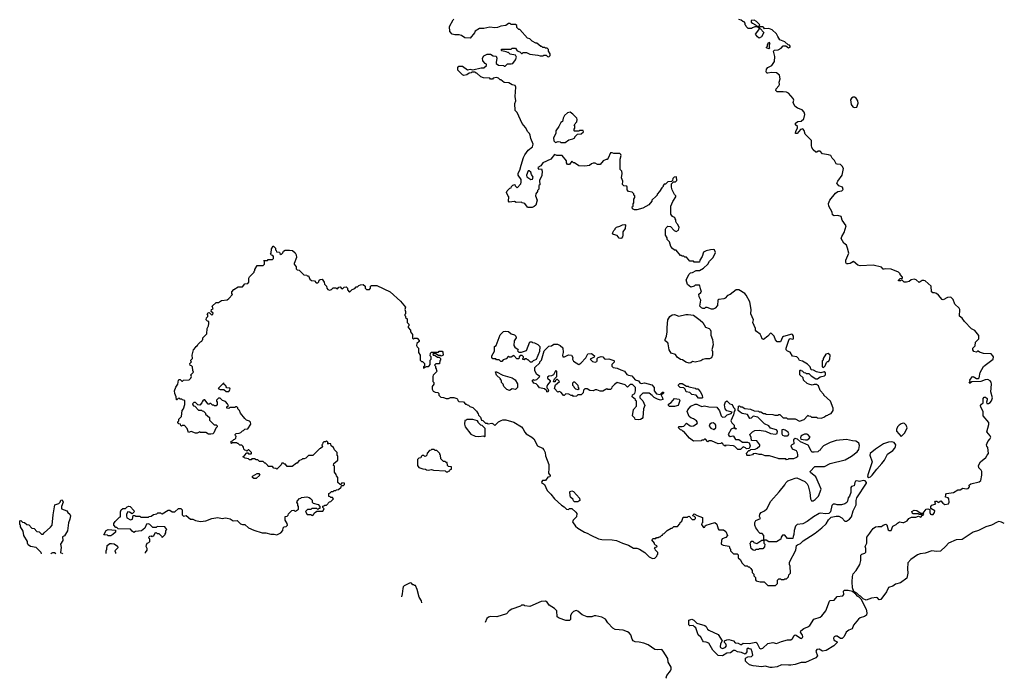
# Model space of a CAD drawing. Extents: x 1966327 to 2147849, y 395140 to 552178.
# Tile 283 of 316: x 2136340 to 2147849, y 399606 to 407304. Entities that reach past the tile are written whole.
import ezdxf

# ---------------------------------------------------------------- set-up
doc = ezdxf.new("R2010")
doc.units = 0

msp = doc.modelspace()

# ---------------------------------------------------------------- linework, layer by layer
at = {"layer": '0CON20XD'}
for points in [[(2144172, 404482), (2144135, 404530), (2144115, 404530), (2144105, 404540), (2144085, 404540), (2144075, 404550), (2144065, 404550), (2144015, 404610), (2143995, 404610), (2143971, 404631), (2143953, 404653), (2143937, 404707), (2143910, 404735), (2143910, 404755), (2143890, 404785), (2143890, 404855), (2143895, 404870), (2143915, 404890), (2143948, 404888), (2143991, 404841), (2144015, 404828), (2144040, 404845), (2144048, 404875), (2144035, 404910), (2144022, 404922), (2144010, 404945), (2144010, 404965), (2144000, 404975), (2143998, 404988), (2143988, 404998), (2143972, 405002), (2143952, 405032), (2143952, 405125), (2143975, 405180), (2144010, 405235), (2144010, 405245), (2143993, 405263), (2143968, 405315), (2143960, 405345), (2143960, 405385), (2143982, 405408), (2144005, 405410), (2144020, 405425), (2144018, 405468), (2143990, 405465), (2143973, 405447), (2143970, 405425), (2143958, 405412), (2143915, 405410), (2143888, 405382), (2143875, 405380), (2143862, 405368), (2143860, 405355), (2143845, 405340), (2143820, 405295), (2143790, 405265), (2143790, 405255), (2143778, 405242), (2143730, 405195), (2143730, 405185), (2143695, 405140), (2143625, 405102), (2143555, 405082), (2143525, 405080), (2143502, 405092), (2143500, 405115), (2143510, 405125), (2143512, 405152), (2143520, 405165), (2143520, 405205), (2143530, 405225), (2143530, 405245), (2143520, 405255), (2143518, 405268), (2143498, 405288), (2143458, 405298), (2143440, 405315), (2143442, 405345), (2143435, 405360), (2143403, 405363), (2143388, 405378), (2143392, 405415), (2143373, 405455), (2143382, 405505), (2143380, 405535), (2143360, 405555), (2143358, 405675), (2143370, 405715), (2143368, 405728), (2143355, 405740), (2143285, 405740), (2143265, 405750), (2143245, 405750), (2143220, 405685), (2143208, 405672), (2143195, 405670), (2143160, 405655), (2143125, 405612), (2143095, 405612), (2143065, 405628), (2143045, 405627), (2143025, 405620), (2142999, 405601), (2142945, 405593), (2142875, 405598), (2142825, 405630), (2142812, 405632), (2142795, 405650), (2142765, 405610), (2142745, 405610), (2142733, 405633), (2142730, 405655), (2142680, 405715), (2142617, 405717), (2142592, 405728), (2142550, 405675), (2142455, 405630), (2142433, 405597), (2142398, 405575), (2142405, 405558), (2142440, 405560), (2142447, 405535), (2142442, 405485), (2142418, 405425), (2142420, 405375), (2142410, 405365), (2142410, 405325), (2142393, 405307), (2142392, 405295), (2142375, 405270), (2142368, 405245), (2142388, 405195), (2142372, 405138), (2142355, 405120), (2142332, 405108), (2142285, 405108), (2142274, 405114), (2142246, 405156), (2142215, 405162), (2142205, 405170), (2142145, 405168), (2142125, 405178), (2142062, 405172), (2142052, 405182), (2142058, 405235), (2142045, 405250), (2142032, 405285), (2142040, 405305), (2142070, 405335), (2142085, 405340), (2142090, 405355), (2142105, 405370), (2142128, 405378), (2142132, 405362), (2142155, 405340), (2142197, 405385), (2142203, 405405), (2142202, 405435), (2142168, 405488), (2142168, 405512), (2142188, 405545), (2142200, 405605), (2142230, 405695), (2142246, 405724), (2142285, 405780), (2142335, 405818), (2142341, 405851), (2142314, 405914), (2142308, 405955), (2142298, 405975), (2142278, 405995), (2142252, 406045), (2142215, 406090), (2142155, 406220), (2142133, 406243), (2142128, 406325), (2142138, 406355), (2142132, 406405), (2142138, 406515), (2142130, 406535), (2142095, 406542), (2142057, 406567), (2142005, 406572), (2141965, 406600), (2141955, 406600), (2141935, 406620), (2141915, 406628), (2141875, 406620), (2141865, 406610), (2141845, 406610), (2141835, 406620), (2141763, 406623), (2141730, 406635), (2141685, 406680), (2141675, 406680), (2141665, 406690), (2141625, 406690), (2141617, 406683), (2141595, 406680), (2141565, 406660), (2141533, 406653), (2141515, 406660), (2141460, 406715), (2141460, 406745), (2141475, 406760), (2141515, 406760), (2141575, 406720), (2141605, 406727), (2141635, 406718), (2141735, 406740), (2141765, 406740), (2141795, 406770), (2141798, 406785), (2141782, 406792), (2141752, 406822), (2141750, 406855), (2141767, 406883), (2141805, 406903), (2141845, 406902), (2141875, 406882), (2141908, 406878), (2141918, 406855), (2141908, 406805), (2141911, 406791), (2141935, 406772), (2141995, 406770), (2142002, 406762), (2142015, 406760), (2142041, 406789), (2142085, 406788), (2142106, 406794), (2142136, 406835), (2142147, 406865), (2142135, 406890), (2142075, 406902), (2142055, 406920), (2142045, 406920), (2142025, 406930), (2141975, 406940), (2141970, 406945), (2141972, 406958), (2142085, 406960), (2142095, 406970), (2142135, 406970), (2142155, 406940), (2142188, 406928), (2142205, 406910), (2142215, 406910), (2142225, 406920), (2142265, 406920), (2142305, 406902), (2142395, 406890), (2142425, 406880), (2142455, 406880), (2142465, 406890), (2142495, 406890), (2142510, 406875), (2142525, 406870), (2142540, 406885), (2142540, 406905), (2142520, 406935), (2142520, 406955), (2142505, 406970), (2142485, 406970), (2142475, 406980), (2142455, 406980), (2142445, 406990), (2142432, 406992), (2142385, 407030), (2142375, 407030), (2142330, 407055), (2142305, 407080), (2142275, 407090), (2142188, 407188), (2142175, 407190), (2142162, 407202), (2142150, 407215), (2142150, 407235), (2142135, 407250), (2142085, 407250), (2142075, 407260), (2142055, 407260), (2142022, 407238), (2141965, 407228), (2141925, 407212), (2141895, 407210), (2141835, 407218), (2141765, 407200), (2141715, 407202), (2141665, 407170), (2141655, 407150), (2141605, 407090), (2141545, 407092), (2141505, 407118), (2141476, 407126), (2141425, 407127), (2141395, 407137), (2141367, 407165), (2141363, 407225), (2141405, 407302), (2141415, 407312)], [(2145203, 407107), (2145185, 407140), (2145135, 407187), (2145095, 407202), (2145048, 407198), (2145035, 407218), (2145025, 407222), (2144995, 407220), (2144985, 407210), (2144975, 407210), (2144965, 407220), (2144935, 407220), (2144905, 407210), (2144895, 407200), (2144855, 407200), (2144830, 407225), (2144828, 407238), (2144820, 407245), (2144820, 407265), (2144808, 407278), (2144792, 407282), (2144775, 407300), (2144745, 407308)], [(2144985, 407230), (2144990, 407245), (2144952, 407285), (2144925, 407299), (2144892, 407295), (2144892, 407275), (2144905, 407262), (2144940, 407245), (2144955, 407230), (2144985, 407230)], [(2144985, 407090), (2144965, 407103), (2144940, 407135), (2144980, 407185), (2144982, 407198), (2144995, 407200), (2145040, 407155), (2145010, 407105), (2144985, 407090)], [(2147849, 401417), (2147815, 401432), (2147785, 401437), (2147765, 401432), (2147700, 401395), (2147634, 401376), (2147546, 401334), (2147485, 401316), (2147355, 401229), (2147287, 401225), (2147195, 401187), (2147165, 401149), (2147105, 401092), (2147055, 401089), (2147004, 401096), (2146925, 401070), (2146865, 401062), (2146835, 401049), (2146755, 400995), (2146722, 400955), (2146717, 400885), (2146723, 400835), (2146711, 400775), (2146637, 400723), (2146578, 400708), (2146545, 400682), (2146495, 400668), (2146473, 400617), (2146405, 400526), (2146385, 400523), (2146366, 400546), (2146355, 400549), (2146295, 400541), (2146235, 400518), (2146200, 400535), (2146170, 400565), (2146152, 400572), (2146125, 400602), (2146092, 400622), (2146073, 400663), (2146071, 400735), (2146074, 400795), (2146084, 400826), (2146118, 400865), (2146159, 400935), (2146171, 400981), (2146174, 401045), (2146185, 401058), (2146220, 401070), (2146229, 401081), (2146231, 401125), (2146221, 401145), (2146243, 401185), (2146241, 401255), (2146279, 401301), (2146291, 401325), (2146315, 401356), (2146343, 401375), (2146375, 401381), (2146415, 401380), (2146435, 401396), (2146465, 401409), (2146475, 401400), (2146493, 401343), (2146505, 401335), (2146525, 401333), (2146547, 401385), (2146585, 401404), (2146600, 401420), (2146625, 401435), (2146665, 401426), (2146675, 401429), (2146715, 401448), (2146735, 401475), (2146765, 401488), (2146815, 401491), (2146845, 401501), (2146875, 401491), (2146891, 401509), (2146906, 401515), (2146909, 401525), (2146900, 401535), (2146937, 401583), (2146956, 401586), (2146980, 401580), (2146978, 401545), (2146985, 401525), (2146999, 401519), (2147018, 401522), (2147035, 401543), (2147036, 401565), (2146990, 401590), (2146991, 401615), (2147001, 401629), (2147048, 401645), (2147039, 401665), (2147045, 401676), (2147062, 401675), (2147075, 401662), (2147109, 401679), (2147129, 401655), (2147155, 401639), (2147195, 401644), (2147206, 401666), (2147199, 401705), (2147192, 401715), (2147162, 401725), (2147166, 401754), (2147175, 401768), (2147255, 401776), (2147305, 401810), (2147335, 401810), (2147365, 401829), (2147405, 401820), (2147425, 401824), (2147442, 401845), (2147440, 401865), (2147459, 401881), (2147555, 401904), (2147573, 401917), (2147588, 401982), (2147587, 402025), (2147580, 402040), (2147552, 402065), (2147548, 402095), (2147572, 402135), (2147632, 402185), (2147647, 402215), (2147666, 402235), (2147658, 402305), (2147645, 402320), (2147642, 402335), (2147656, 402374), (2147680, 402400), (2147690, 402425), (2147685, 402440), (2147646, 402485), (2147668, 402572), (2147667, 402597), (2147604, 402675), (2147601, 402725), (2147573, 402775), (2147572, 402795), (2147581, 402809), (2147602, 402825), (2147601, 402875), (2147615, 402893), (2147631, 402891), (2147647, 402875), (2147649, 402861), (2147640, 402835), (2147645, 402820), (2147665, 402820), (2147685, 402830), (2147701, 402849), (2147710, 402885), (2147691, 402955), (2147699, 403045), (2147696, 403066), (2147685, 403083), (2147655, 403099), (2147625, 403096), (2147575, 403076), (2147468, 403072), (2147450, 403055), (2147440, 403055), (2147450, 403075), (2147445, 403090), (2147475, 403130), (2147485, 403134), (2147525, 403112), (2147545, 403112), (2147555, 403120), (2147568, 403182), (2147605, 403252), (2147624, 403266), (2147720, 403335), (2147722, 403365), (2147717, 403377), (2147695, 403398), (2147605, 403402), (2147558, 403418), (2147545, 403430), (2147535, 403430), (2147525, 403420), (2147490, 403425), (2147490, 403435), (2147480, 403445), (2147480, 403465), (2147507, 403493), (2147514, 403535), (2147550, 403575), (2147551, 403611), (2147505, 403670), (2147465, 403692), (2147382, 403775), (2147356, 403816), (2147325, 403840), (2147328, 403915), (2147322, 403932), (2147271, 403981), (2147252, 404035), (2147225, 404060), (2147185, 404058), (2147135, 404028), (2147122, 404032), (2147080, 404085), (2147055, 404102), (2147035, 404112), (2147015, 404112), (2147000, 404125), (2146995, 404190), (2146925, 404250), (2146907, 404257), (2146890, 404255), (2146855, 404232), (2146820, 404265), (2146795, 404270), (2146760, 404265), (2146736, 404244), (2146705, 404238), (2146678, 404238), (2146655, 404260), (2146645, 404260), (2146635, 404250), (2146615, 404250), (2146610, 404255), (2146632, 404278), (2146658, 404282), (2146660, 404295), (2146630, 404325), (2146630, 404335), (2146612, 404355), (2146525, 404390), (2146466, 404394), (2146445, 404388), (2146435, 404390), (2146412, 404412), (2146316, 404434), (2146165, 404426), (2146138, 404435), (2146085, 404478), (2146048, 404455), (2146025, 404449), (2146005, 404450), (2145998, 404465), (2145998, 404495), (2146032, 404575), (2146017, 404635), (2146005, 404668), (2145974, 404694), (2145944, 404745), (2145950, 404770), (2145979, 404815), (2146000, 404895), (2145955, 404962), (2145943, 405003), (2145904, 405014), (2145861, 405011), (2145840, 405025), (2145837, 405055), (2145800, 405125), (2145794, 405155), (2145808, 405195), (2145875, 405276), (2145905, 405297), (2145950, 405305), (2145965, 405320), (2145958, 405345), (2145915, 405361), (2145893, 405395), (2145902, 405418), (2145954, 405486), (2145968, 405565), (2145953, 405593), (2145935, 405610), (2145895, 405614), (2145885, 405620), (2145865, 405657), (2145836, 405686), (2145820, 405715), (2145795, 405725), (2145726, 405736), (2145695, 405768), (2145675, 405767), (2145656, 405754), (2145645, 405756), (2145615, 405782), (2145601, 405811), (2145594, 405835), (2145595, 405892), (2145522, 405965), (2145510, 406010), (2145495, 406030), (2145465, 406020), (2145426, 405974), (2145410, 405975), (2145412, 406002), (2145430, 406035), (2145430, 406055), (2145410, 406075), (2145408, 406095), (2145435, 406113), (2145475, 406120), (2145504, 406145), (2145516, 406195), (2145508, 406225), (2145485, 406251), (2145432, 406272), (2145400, 406295), (2145382, 406335), (2145388, 406365), (2145382, 406382), (2145326, 406446), (2145305, 406458), (2145265, 406462), (2145195, 406462), (2145180, 406475), (2145182, 406498), (2145215, 406530), (2145220, 406545), (2145218, 406575), (2145230, 406615), (2145222, 406655), (2145185, 406683), (2145126, 406686), (2145085, 406678), (2145075, 406680), (2145064, 406694), (2145071, 406725), (2145084, 406746), (2145130, 406770), (2145162, 406815), (2145166, 406875), (2145152, 406935), (2145162, 406948), (2145207, 406953), (2145239, 406971), (2145265, 407000), (2145295, 406998), (2145325, 406977), (2145346, 406985), (2145347, 406995), (2145338, 407005), (2145321, 407011), (2145285, 407046), (2145225, 407068), (2145203, 407107)], [(2145095, 406962), (2145070, 406975), (2145070, 406985), (2145080, 406995), (2145080, 407015), (2145095, 407040), (2145110, 407025), (2145100, 407015), (2145100, 406985), (2145110, 406975), (2145095, 406962)], [(2146095, 406278), (2146125, 406280), (2146142, 406328), (2146138, 406355), (2146116, 406386), (2146097, 406397), (2146083, 406397), (2146064, 406386), (2146053, 406367), (2146058, 406315), (2146080, 406285), (2146095, 406278)], [(2142715, 405870), (2142758, 405902), (2142807, 405913), (2142830, 405925), (2142830, 405935), (2142862, 405968), (2142905, 405970), (2142930, 405995), (2142925, 406010), (2142885, 406010), (2142875, 406000), (2142825, 406000), (2142820, 406005), (2142820, 406025), (2142830, 406035), (2142828, 406062), (2142820, 406075), (2142851, 406109), (2142858, 406138), (2142852, 406152), (2142805, 406202), (2142775, 406223), (2142744, 406216), (2142708, 406185), (2142693, 406155), (2142684, 406116), (2142665, 406102), (2142643, 406055), (2142608, 406005), (2142607, 405973), (2142579, 405925), (2142585, 405890), (2142605, 405870), (2142635, 405880), (2142657, 405877), (2142665, 405870), (2142715, 405870)], [(2142315, 405436), (2142335, 405439), (2142341, 405465), (2142322, 405495), (2142314, 405524), (2142297, 405537), (2142285, 405538), (2142263, 405487), (2142267, 405467), (2142315, 405436)], [(2143365, 404747), (2143349, 404749), (2143325, 404780), (2143282, 404792), (2143271, 404809), (2143285, 404840), (2143300, 404855), (2143300, 404865), (2143315, 404880), (2143355, 404890), (2143385, 404908), (2143415, 404910), (2143420, 404905), (2143417, 404863), (2143390, 404825), (2143392, 404785), (2143388, 404765), (2143375, 404752), (2143365, 404747)], [(2138968, 402212), (2138995, 402240), (2139005, 402240), (2139015, 402230), (2139045, 402230), (2139050, 402235), (2139050, 402245), (2139018, 402278), (2139012, 402278), (2138995, 402260), (2138988, 402268), (2138972, 402272), (2138960, 402285), (2138958, 402308), (2138948, 402318), (2138935, 402330), (2138912, 402332), (2138895, 402350), (2138885, 402350), (2138875, 402360), (2138825, 402360), (2138815, 402350), (2138810, 402355), (2138812, 402378), (2138828, 402382), (2138842, 402398), (2138855, 402400), (2138868, 402412), (2138870, 402435), (2138862, 402442), (2138860, 402455), (2138872, 402468), (2138905, 402470), (2138925, 402480), (2138945, 402500), (2138958, 402502), (2138972, 402518), (2139008, 402522), (2139040, 402575), (2139038, 402598), (2139025, 402610), (2138992, 402622), (2138972, 402642), (2138920, 402705), (2138910, 402735), (2138890, 402755), (2138888, 402768), (2138878, 402778), (2138865, 402780), (2138855, 402770), (2138795, 402770), (2138785, 402760), (2138762, 402762), (2138762, 402778), (2138780, 402795), (2138772, 402802), (2138770, 402815), (2138745, 402840), (2138712, 402852), (2138685, 402880), (2138665, 402880), (2138642, 402858), (2138640, 402845), (2138650, 402835), (2138650, 402805), (2138635, 402790), (2138615, 402790), (2138608, 402798), (2138595, 402800), (2138575, 402820), (2138565, 402820), (2138555, 402810), (2138542, 402812), (2138505, 402860), (2138495, 402860), (2138482, 402848), (2138472, 402838), (2138470, 402825), (2138445, 402800), (2138422, 402802), (2138395, 402830), (2138375, 402830), (2138360, 402815), (2138362, 402802), (2138372, 402792), (2138388, 402788), (2138432, 402742), (2138465, 402740), (2138472, 402732), (2138488, 402728), (2138510, 402705), (2138512, 402692), (2138560, 402655), (2138560, 402625), (2138615, 402570), (2138635, 402570), (2138648, 402558), (2138650, 402545), (2138632, 402528), (2138610, 402475), (2138597, 402463), (2138575, 402458), (2138548, 402458), (2138515, 402480), (2138455, 402480), (2138445, 402488), (2138415, 402470), (2138395, 402470), (2138345, 402490), (2138315, 402480), (2138298, 402525), (2138265, 402560), (2138245, 402560), (2138232, 402552), (2138222, 402562), (2138218, 402578), (2138202, 402582), (2138190, 402595), (2138190, 402605), (2138200, 402615), (2138200, 402635), (2138230, 402665), (2138240, 402735), (2138253, 402757), (2138270, 402805), (2138270, 402855), (2138245, 402860), (2138235, 402870), (2138215, 402870), (2138205, 402880), (2138192, 402878), (2138178, 402862), (2138172, 402862), (2138170, 402895), (2138153, 402935), (2138150, 402965), (2138165, 403010), (2138188, 403045), (2138195, 403090), (2138205, 403100), (2138215, 403100), (2138235, 403080), (2138245, 403080), (2138255, 403090), (2138320, 403095), (2138340, 403115), (2138347, 403133), (2138340, 403155), (2138370, 403185), (2138362, 403205), (2138360, 403245), (2138348, 403258), (2138332, 403262), (2138330, 403285), (2138350, 403305), (2138342, 403312), (2138340, 403325), (2138360, 403345), (2138358, 403385), (2138370, 403445), (2138400, 403475), (2138400, 403485), (2138420, 403495), (2138422, 403508), (2138455, 403540), (2138470, 403545), (2138472, 403558), (2138480, 403565), (2138480, 403585), (2138527, 403633), (2138530, 403695), (2138548, 403725), (2138550, 403755), (2138550, 403775), (2138535, 403780), (2138520, 403795), (2138522, 403818), (2138540, 403835), (2138540, 403855), (2138533, 403867), (2138542, 403878), (2138555, 403880), (2138585, 403850), (2138598, 403862), (2138600, 403875), (2138580, 403895), (2138582, 403918), (2138600, 403925), (2138590, 403955), (2138635, 404000), (2138665, 404000), (2138698, 404022), (2138765, 404030), (2138786, 404044), (2138828, 404092), (2138820, 404105), (2138820, 404125), (2138845, 404150), (2138895, 404180), (2138945, 404180), (2138972, 404218), (2139005, 404220), (2139020, 404235), (2139018, 404285), (2139025, 404300), (2139080, 404355), (2139080, 404365), (2139088, 404372), (2139090, 404385), (2139115, 404430), (2139185, 404430), (2139200, 404445), (2139200, 404475), (2139192, 404488), (2139235, 404490), (2139245, 404500), (2139295, 404500), (2139308, 404512), (2139308, 404538), (2139298, 404548), (2139282, 404552), (2139270, 404565), (2139278, 404575), (2139283, 404627), (2139302, 404658), (2139308, 404658), (2139330, 404635), (2139330, 404615), (2139338, 404608), (2139342, 404592), (2139378, 404588), (2139382, 404572), (2139395, 404560), (2139415, 404580), (2139422, 404598), (2139445, 404610), (2139495, 404612), (2139530, 404605), (2139559, 404579), (2139573, 404555), (2139577, 404525), (2139550, 404455), (2139550, 404445), (2139570, 404415), (2139572, 404392), (2139585, 404380), (2139608, 404378), (2139662, 404322), (2139695, 404320), (2139702, 404312), (2139715, 404310), (2139732, 404272), (2139750, 404255), (2139785, 404250), (2139805, 404230), (2139825, 404230), (2139838, 404242), (2139842, 404258), (2139852, 404268), (2139875, 404270), (2139900, 404235), (2139902, 404212), (2139928, 404188), (2139930, 404165), (2139942, 404152), (2139963, 404143), (2139985, 404150), (2140005, 404170), (2140035, 404170), (2140042, 404162), (2140055, 404160), (2140072, 404178), (2140085, 404180), (2140102, 404162), (2140115, 404160), (2140132, 404178), (2140155, 404180), (2140170, 404165), (2140170, 404145), (2140195, 404120), (2140225, 404150), (2140258, 404162), (2140275, 404180), (2140288, 404182), (2140303, 404197), (2140323, 404207), (2140355, 404210), (2140378, 404188), (2140380, 404165), (2140395, 404150), (2140428, 404152), (2140440, 404165), (2140442, 404188), (2140453, 404197), (2140515, 404198), (2140672, 404125), (2140793, 404013), (2140850, 403945), (2140840, 403915), (2140850, 403895), (2140850, 403865), (2140842, 403858), (2140840, 403845), (2140848, 403838), (2140850, 403825), (2140868, 403808), (2140870, 403765), (2140890, 403745), (2140890, 403725), (2140882, 403718), (2140880, 403705), (2140910, 403675), (2140910, 403655), (2140930, 403625), (2140932, 403582), (2140945, 403570), (2140955, 403580), (2140985, 403580), (2141010, 403555), (2141008, 403542), (2140982, 403518), (2140980, 403495), (2140985, 403480), (2141000, 403465), (2141000, 403415), (2141020, 403385), (2141020, 403325), (2141035, 403310), (2141048, 403308), (2141070, 403285), (2141070, 403255), (2141060, 403245), (2141062, 403232), (2141095, 403250), (2141115, 403250), (2141125, 403260), (2141140, 403275), (2141140, 403325), (2141150, 403335), (2141150, 403365), (2141140, 403375), (2141142, 403408), (2141155, 403420), (2141235, 403420), (2141245, 403430), (2141278, 403428), (2141287, 403417), (2141290, 403385), (2141265, 403370), (2141258, 403378), (2141235, 403380), (2141205, 403400), (2141175, 403400), (2141170, 403395), (2141172, 403382), (2141195, 403380), (2141225, 403360), (2141245, 403360), (2141260, 403345), (2141260, 403325), (2141250, 403315), (2141248, 403282), (2141205, 403280), (2141190, 403265), (2141200, 403255), (2141200, 403235), (2141210, 403225), (2141212, 403202), (2141220, 403195), (2141175, 403150), (2141170, 403135), (2141170, 403075), (2141180, 403065), (2141180, 403045), (2141163, 403017), (2141162, 402985), (2141174, 402964), (2141195, 402950), (2141228, 402948), (2141240, 402935), (2141240, 402915), (2141263, 402893), (2141295, 402890), (2141325, 402878), (2141352, 402878), (2141375, 402890), (2141415, 402890), (2141448, 402878), (2141458, 402868), (2141462, 402852), (2141475, 402840), (2141528, 402838), (2141552, 402812), (2141565, 402810), (2141572, 402802), (2141588, 402798), (2141602, 402782), (2141635, 402770), (2141678, 402728), (2141698, 402698), (2141702, 402682), (2141728, 402658), (2141740, 402625), (2141755, 402620), (2141785, 402590), (2141805, 402590), (2141815, 402580), (2141857, 402587), (2141875, 402580), (2141895, 402560), (2141937, 402603), (2141969, 402621), (2141987, 402627), (2142023, 402627), (2142115, 402600), (2142205, 402547), (2142223, 402525), (2142245, 402482), (2142262, 402465), (2142326, 402426), (2142348, 402405), (2142394, 402324), (2142450, 402295), (2142467, 402277), (2142482, 402245), (2142488, 402205), (2142527, 402105), (2142525, 402060), (2142520, 402005), (2142540, 401975), (2142538, 401962), (2142512, 401958), (2142485, 401920), (2142452, 401918), (2142442, 401908), (2142440, 401895), (2142475, 401870), (2142505, 401800), (2142549, 401759), (2142592, 401705), (2142675, 401628), (2142705, 401610), (2142733, 401583), (2142755, 401580), (2142765, 401590), (2142795, 401590), (2142839, 401549), (2142852, 401532), (2142848, 401495), (2142808, 401455), (2142803, 401435), (2142835, 401383), (2142865, 401359), (2142942, 401315), (2142975, 401304), (2143015, 401278), (2143105, 401237), (2143145, 401229), (2143265, 401226), (2143316, 401216), (2143385, 401184), (2143455, 401163), (2143515, 401126), (2143555, 401126), (2143586, 401116), (2143647, 401077), (2143698, 401025), (2143735, 401008), (2143765, 401010), (2143788, 401032), (2143792, 401048), (2143800, 401055), (2143800, 401075), (2143772, 401102), (2143768, 401118), (2143760, 401125), (2143772, 401138), (2143788, 401142), (2143790, 401155), (2143772, 401162), (2143760, 401175), (2143760, 401185), (2143730, 401225), (2143745, 401240), (2143775, 401240), (2143785, 401250), (2143805, 401250), (2143815, 401260)], [(2143815, 401260), (2143825, 401260), (2143845, 401280), (2143855, 401280), (2143860, 401295), (2143875, 401300), (2143910, 401335), (2143955, 401360), (2143965, 401360), (2143985, 401380), (2144028, 401382), (2144058, 401412), (2144062, 401428), (2144078, 401442), (2144095, 401490), (2144145, 401490), (2144152, 401498), (2144165, 401500), (2144202, 401462), (2144228, 401462), (2144238, 401472), (2144240, 401485), (2144228, 401498), (2144210, 401505), (2144212, 401518), (2144225, 401530), (2144258, 401508), (2144320, 401485), (2144320, 401425), (2144312, 401418), (2144310, 401405), (2144335, 401370), (2144348, 401372), (2144352, 401388), (2144363, 401397), (2144465, 401428), (2144487, 401407), (2144503, 401353), (2144512, 401342), (2144565, 401340), (2144595, 401320), (2144612, 401275), (2144595, 401250), (2144550, 401235), (2144542, 401215), (2144540, 401175), (2144563, 401163), (2144635, 401150), (2144640, 401125), (2144650, 401115), (2144650, 401095), (2144672, 401072), (2144685, 401060), (2144725, 401060), (2144738, 401048), (2144740, 401015), (2144760, 400995), (2144785, 400950), (2144815, 400920), (2144845, 400920), (2144855, 400910), (2144865, 400910), (2144885, 400890), (2144900, 400865), (2144903, 400843), (2144920, 400825), (2144920, 400805), (2144940, 400785), (2144942, 400758), (2144950, 400745), (2144995, 400732), (2145042, 400732), (2145085, 400690), (2145175, 400690), (2145200, 400715), (2145200, 400755), (2145212, 400768), (2145235, 400770), (2145245, 400760), (2145275, 400760), (2145285, 400770), (2145305, 400770), (2145328, 400792), (2145330, 400815), (2145350, 400835), (2145348, 400915), (2145338, 400938), (2145338, 400962), (2145412, 401105), (2145422, 401158), (2145432, 401168), (2145465, 401180), (2145497, 401213), (2145585, 401268), (2145639, 401301), (2145717, 401365), (2145765, 401412), (2145795, 401460), (2145825, 401490), (2145885, 401503), (2145915, 401501), (2145952, 401482), (2145985, 401443), (2146005, 401443), (2146040, 401465), (2146064, 401495), (2146084, 401565), (2146119, 401635), (2146118, 401685), (2146126, 401715), (2146237, 401885), (2146238, 401895), (2146223, 401913), (2146205, 401919), (2146155, 401908), (2146125, 401913), (2146111, 401909), (2146101, 401895), (2146096, 401855), (2146064, 401846), (2146057, 401835), (2146054, 401776), (2146039, 401735), (2146023, 401715), (2146017, 401675), (2146008, 401662), (2145984, 401646), (2145946, 401634), (2145895, 401632), (2145872, 401642), (2145848, 401642), (2145833, 401627), (2145817, 401553), (2145798, 401532), (2145755, 401528), (2145705, 401536), (2145685, 401531), (2145618, 401492), (2145545, 401437), (2145495, 401412), (2145428, 401402), (2145410, 401385), (2145392, 401335), (2145390, 401285), (2145380, 401265), (2145378, 401242), (2145315, 401240), (2145285, 401280), (2145255, 401280), (2145240, 401255), (2145238, 401232), (2145185, 401200), (2145095, 401200), (2145065, 401220), (2145040, 401220), (2145040, 401185), (2145050, 401175), (2145048, 401142), (2145025, 401120), (2144985, 401120), (2144975, 401110), (2144945, 401110), (2144935, 401100), (2144912, 401102), (2144890, 401125), (2144880, 401185), (2144888, 401192), (2144892, 401208), (2144915, 401210), (2144922, 401192), (2144955, 401180), (2145015, 401220), (2145040, 401220), (2145040, 401275), (2145018, 401298), (2144995, 401300), (2144972, 401322), (2144970, 401335), (2144943, 401363), (2144932, 401395), (2144933, 401427), (2144945, 401450), (2144998, 401472), (2144988, 401498), (2144990, 401525), (2145007, 401543), (2145045, 401562), (2145073, 401587), (2145122, 401678), (2145216, 401784), (2145283, 401867), (2145295, 401890), (2145320, 401915), (2145403, 401947), (2145425, 401948), (2145518, 401905), (2145545, 401878), (2145558, 401855), (2145576, 401776), (2145582, 401705), (2145595, 401680), (2145615, 401680), (2145640, 401695), (2145678, 401735), (2145707, 401815), (2145690, 401865), (2145645, 401960), (2145582, 402012), (2145580, 402025), (2145635, 402080), (2145747, 402083), (2145815, 402118), (2145989, 402161), (2146065, 402204), (2146128, 402252), (2146150, 402280), (2146156, 402326), (2146148, 402355), (2146135, 402368), (2146115, 402378), (2146075, 402380), (2146005, 402397), (2145885, 402386), (2145815, 402361), (2145735, 402322), (2145705, 402290), (2145698, 402272), (2145685, 402270), (2145668, 402252), (2145625, 402248), (2145605, 402250), (2145591, 402261), (2145572, 402305), (2145555, 402330), (2145465, 402369), (2145431, 402401), (2145405, 402408), (2145384, 402395), (2145388, 402345), (2145364, 402336), (2145354, 402325), (2145369, 402289), (2145415, 402268), (2145427, 402247), (2145432, 402215), (2145430, 402195), (2145420, 402185), (2145385, 402172), (2145325, 402170), (2145318, 402162), (2145305, 402160), (2145295, 402170), (2145215, 402170), (2145207, 402177), (2145155, 402190), (2145105, 402208), (2145055, 402208), (2145015, 402222), (2144985, 402222), (2144945, 402232), (2144915, 402230), (2144905, 402220), (2144875, 402210), (2144845, 402210), (2144840, 402215), (2144838, 402228), (2144830, 402235), (2144862, 402268), (2144875, 402270), (2144885, 402280), (2144937, 402283), (2144960, 402295), (2144990, 402325), (2144990, 402335), (2144955, 402380), (2144894, 402384), (2144890, 402420), (2144874, 402455), (2144905, 402486), (2144935, 402502), (2144985, 402506), (2145056, 402496), (2145116, 402466), (2145175, 402460), (2145195, 402469), (2145200, 402495), (2145185, 402511), (2145115, 402529), (2145096, 402556), (2145045, 402582), (2144967, 402657), (2144915, 402670), (2144892, 402645), (2144875, 402641), (2144848, 402688), (2144785, 402703), (2144760, 402715), (2144740, 402735), (2144742, 402788), (2144755, 402790), (2144765, 402780), (2144785, 402780), (2144815, 402760), (2144882, 402752), (2144925, 402732), (2144975, 402730), (2144985, 402720), (2145005, 402720), (2145035, 402700), (2145055, 402700), (2145065, 402692), (2145145, 402688), (2145165, 402680), (2145205, 402680), (2145215, 402690), (2145225, 402690), (2145265, 402650), (2145305, 402650), (2145315, 402640), (2145405, 402640), (2145455, 402610), (2145508, 402632), (2145548, 402672), (2145555, 402680), (2145562, 402672), (2145585, 402670), (2145595, 402660), (2145655, 402660), (2145665, 402650), (2145712, 402648), (2145747, 402663), (2145765, 402678), (2145785, 402680), (2145795, 402690), (2145825, 402700), (2145850, 402735), (2145850, 402765), (2145818, 402845), (2145740, 402915), (2145740, 402925), (2145695, 402970), (2145676, 403026), (2145655, 403040), (2145625, 403040), (2145605, 403032), (2145563, 403043), (2145545, 403050), (2145502, 403092), (2145498, 403118), (2145460, 403155), (2145460, 403205), (2145465, 403210), (2145472, 403202), (2145485, 403200), (2145505, 403180), (2145527, 403177), (2145535, 403170), (2145565, 403170), (2145591, 403141), (2145645, 403108), (2145665, 403108), (2145695, 403130), (2145747, 403143), (2145760, 403155), (2145760, 403175), (2145745, 403190), (2145705, 403178), (2145655, 403188), (2145617, 403207), (2145592, 403212), (2145580, 403245), (2145549, 403279), (2145491, 403311), (2145455, 403322), (2145444, 403344), (2145424, 403364), (2145373, 403373), (2145345, 403420), (2145315, 403430), (2145300, 403445), (2145298, 403465), (2145335, 403571), (2145345, 403577), (2145375, 403571), (2145386, 403574), (2145387, 403605), (2145375, 403625), (2145365, 403627), (2145267, 403603), (2145257, 403593), (2145235, 403540), (2145195, 403540), (2145173, 403563), (2145160, 403605), (2145127, 403637), (2145115, 403640), (2145086, 403604), (2145035, 403568), (2145018, 403575), (2145008, 403605), (2144995, 403630), (2144951, 403661), (2144940, 403675), (2144940, 403695), (2144908, 403765), (2144917, 403795), (2144886, 403865), (2144890, 403915), (2144873, 404005), (2144832, 404085), (2144815, 404102), (2144745, 404147), (2144715, 404147), (2144645, 404092), (2144615, 404080), (2144585, 404048), (2144569, 404041), (2144512, 404035), (2144502, 404025), (2144497, 403963), (2144468, 403932), (2144445, 403922), (2144425, 403922), (2144375, 403942), (2144355, 403940), (2144345, 403930), (2144325, 403930), (2144310, 403935), (2144290, 403955), (2144300, 404025), (2144283, 404063), (2144280, 404095), (2144300, 404115), (2144308, 404135), (2144300, 404145), (2144290, 404195), (2144285, 404200), (2144235, 404200), (2144225, 404190), (2144185, 404178), (2144145, 404210), (2144132, 404265), (2144165, 404330), (2144183, 404347), (2144205, 404350), (2144248, 404372), (2144286, 404374), (2144335, 404400), (2144383, 404447), (2144405, 404480), (2144448, 404525), (2144473, 404585), (2144463, 404613), (2144445, 404620), (2144414, 404616), (2144365, 404602), (2144334, 404586), (2144318, 404535), (2144290, 404495), (2144285, 404470), (2144225, 404470), (2144215, 404480), (2144172, 404482)], [(2144165, 403290), (2144125, 403302), (2144087, 403327), (2144063, 403333), (2144025, 403360), (2144005, 403392), (2143955, 403408), (2143930, 403445), (2143922, 403515), (2143916, 403526), (2143885, 403550), (2143884, 403565), (2143901, 403605), (2143910, 403655), (2143908, 403705), (2143918, 403795), (2143938, 403835), (2143965, 403853), (2143995, 403857), (2144045, 403840), (2144125, 403859), (2144155, 403860), (2144215, 403850), (2144295, 403792), (2144324, 403764), (2144355, 403712), (2144400, 403695), (2144412, 403682), (2144418, 403665), (2144417, 403617), (2144440, 403565), (2144448, 403505), (2144430, 403445), (2144438, 403425), (2144440, 403385), (2144425, 403350), (2144405, 403340), (2144355, 403340), (2144325, 403332), (2144300, 403315), (2144235, 403300), (2144205, 403308), (2144185, 403293), (2144165, 403290)], [(2142325, 403300), (2142312, 403302), (2142285, 403330), (2142275, 403330), (2142265, 403340), (2142245, 403340), (2142235, 403330), (2142222, 403332), (2142220, 403345), (2142228, 403352), (2142230, 403365), (2142215, 403380), (2142192, 403378), (2142180, 403365), (2142175, 403340), (2142152, 403342), (2142115, 403380), (2142085, 403360), (2142065, 403360), (2142055, 403370), (2142025, 403340), (2141993, 403327), (2141975, 403310), (2141965, 403310), (2141945, 403330), (2141915, 403330), (2141905, 403340), (2141872, 403342), (2141860, 403355), (2141860, 403375), (2141892, 403428), (2141890, 403485), (2141910, 403495), (2141955, 403620), (2141995, 403660), (2142015, 403662), (2142055, 403660), (2142083, 403633), (2142125, 403620), (2142140, 403605), (2142142, 403585), (2142121, 403549), (2142117, 403497), (2142127, 403477), (2142168, 403448), (2142160, 403435), (2142175, 403420), (2142205, 403420), (2142263, 403437), (2142305, 403540), (2142325, 403540), (2142335, 403530), (2142357, 403527), (2142398, 403508), (2142420, 403485), (2142418, 403425), (2142378, 403332), (2142343, 403317), (2142325, 403300)], [(2143575, 402628), (2143533, 402633), (2143530, 402645), (2143502, 402675), (2143513, 402747), (2143550, 402785), (2143550, 402845), (2143540, 402855), (2143540, 402865), (2143500, 402895), (2143502, 402918), (2143530, 402935), (2143540, 402965), (2143537, 403007), (2143505, 403040), (2143475, 403040), (2143445, 403010), (2143417, 403037), (2143325, 403062), (2143291, 403039), (2143262, 403008), (2143258, 402992), (2143245, 402980), (2143215, 402980), (2143205, 402988), (2143157, 402963), (2143125, 402962), (2143085, 402978), (2143065, 402978), (2143045, 402968), (2143005, 402970), (2142975, 402990), (2142945, 402990), (2142930, 402975), (2142928, 402942), (2142905, 402920), (2142865, 402920), (2142847, 402903), (2142815, 402900), (2142805, 402910), (2142785, 402910), (2142757, 402927), (2142725, 402930), (2142705, 402910), (2142695, 402910), (2142690, 402925), (2142665, 402950), (2142645, 402958), (2142632, 402952), (2142590, 402995), (2142602, 403038), (2142650, 403075), (2142625, 403100), (2142615, 403100), (2142602, 403088), (2142598, 403072), (2142585, 403070), (2142580, 403075), (2142590, 403105), (2142620, 403135), (2142620, 403195), (2142605, 403200), (2142580, 403155), (2142557, 403143), (2142525, 403138), (2142510, 403125), (2142510, 403115), (2142540, 403085), (2142540, 403075), (2142508, 403035), (2142500, 403015), (2142502, 403002), (2142515, 402990), (2142520, 402975), (2142515, 402950), (2142500, 402955), (2142500, 402965), (2142475, 402990), (2142415, 403000), (2142395, 403030), (2142377, 403047), (2142350, 403055), (2142330, 403085), (2142345, 403100), (2142355, 403090), (2142385, 403100), (2142420, 403135), (2142382, 403162), (2142362, 403205), (2142363, 403237), (2142420, 403295), (2142420, 403305), (2142440, 403325), (2142470, 403435), (2142525, 403490), (2142557, 403493), (2142585, 403510), (2142625, 403510), (2142657, 403497), (2142688, 403468), (2142693, 403415), (2142683, 403385), (2142690, 403365), (2142710, 403365), (2142755, 403388), (2142792, 403382), (2142806, 403356), (2142803, 403335), (2142812, 403312), (2142875, 403273), (2142901, 403289), (2142958, 403352), (2142980, 403400), (2143025, 403402), (2143060, 403375), (2143055, 403360), (2143010, 403335), (2143035, 403308), (2143065, 403302), (2143085, 403310), (2143090, 403315), (2143090, 403345), (2143103, 403357), (2143135, 403367), (2143155, 403362), (2143175, 403342), (2143188, 403338), (2143225, 403340), (2143285, 403320), (2143290, 403315), (2143288, 403302), (2143262, 403275), (2143262, 403255), (2143277, 403237), (2143325, 403232), (2143365, 403210), (2143410, 403195), (2143437, 403157), (2143455, 403148), (2143495, 403140), (2143536, 403096), (2143575, 403083), (2143590, 403060), (2143605, 403050), (2143645, 403058), (2143728, 403035), (2143756, 403006), (2143758, 402965), (2143785, 402930), (2143828, 402922), (2143855, 402950), (2143865, 402950), (2143865, 402940), (2143840, 402915), (2143853, 402883), (2143856, 402864), (2143832, 402858), (2143795, 402868), (2143755, 402888), (2143733, 402913), (2143697, 402937), (2143625, 402940), (2143590, 402905), (2143590, 402885), (2143625, 402850), (2143648, 402795), (2143632, 402755), (2143622, 402655), (2143616, 402644), (2143595, 402633), (2143575, 402628)], [(2145735, 403240), (2145755, 403260), (2145772, 403298), (2145782, 403308), (2145795, 403310), (2145810, 403335), (2145812, 403382), (2145792, 403402), (2145762, 403395), (2145730, 403345), (2145730, 403325), (2145720, 403315), (2145720, 403245), (2145735, 403240)], [(2142065, 402972), (2142035, 402980), (2142000, 403015), (2141990, 403045), (2141970, 403065), (2141970, 403085), (2141960, 403095), (2141960, 403105), (2141915, 403150), (2141902, 403188), (2141915, 403190), (2141988, 403148), (2142095, 403118), (2142132, 403095), (2142157, 403047), (2142160, 403005), (2142137, 402983), (2142095, 402988), (2142065, 402972)], [(2138785, 402960), (2138800, 402985), (2138798, 402998), (2138762, 403002), (2138752, 403012), (2138750, 403025), (2138732, 403042), (2138725, 403060), (2138660, 402995), (2138685, 402980), (2138725, 402980), (2138755, 402960), (2138785, 402960)], [(2142865, 402980), (2142880, 402995), (2142870, 403005), (2142868, 403028), (2142828, 403068), (2142813, 403067), (2142800, 403055), (2142802, 403032), (2142818, 403018), (2142820, 403005), (2142835, 402990), (2142865, 402980)], [(2144275, 402880), (2144247, 402917), (2144195, 402922), (2144175, 402948), (2144130, 402955), (2144117, 402987), (2144105, 403000), (2144060, 403005), (2144040, 403025), (2144042, 403038), (2144058, 403052), (2144082, 403052), (2144135, 403020), (2144155, 403020), (2144163, 403013), (2144237, 402997), (2144245, 402990), (2144265, 402990), (2144295, 402960), (2144318, 402915), (2144320, 402885), (2144315, 402882), (2144275, 402880)], [(2143935, 402783), (2143923, 402795), (2143925, 402810), (2143955, 402828), (2143993, 402877), (2144048, 402868), (2144058, 402855), (2144038, 402795), (2143995, 402784), (2143935, 402783)], [(2144765, 402280), (2144735, 402280), (2144700, 402315), (2144682, 402322), (2144595, 402330), (2144585, 402320), (2144578, 402328), (2144565, 402330), (2144558, 402348), (2144545, 402360), (2144535, 402350), (2144505, 402348), (2144425, 402382), (2144395, 402380), (2144385, 402370), (2144355, 402400), (2144345, 402400), (2144335, 402390), (2144315, 402390), (2144305, 402380), (2144218, 402378), (2144171, 402411), (2144105, 402490), (2144095, 402490), (2144080, 402505), (2144065, 402510), (2144040, 402535), (2144045, 402550), (2144085, 402548), (2144105, 402552), (2144135, 402588), (2144178, 402558), (2144195, 402553), (2144215, 402556), (2144258, 402585), (2144262, 402595), (2144252, 402615), (2144215, 402640), (2144185, 402650), (2144166, 402666), (2144142, 402725), (2144148, 402745), (2144185, 402788), (2144235, 402812), (2144255, 402812), (2144285, 402793), (2144315, 402783), (2144345, 402791), (2144395, 402780), (2144490, 402775), (2144522, 402732), (2144538, 402675), (2144555, 402660), (2144588, 402662), (2144610, 402685), (2144655, 402700), (2144670, 402715), (2144605, 402732), (2144586, 402756), (2144578, 402802), (2144592, 402838), (2144605, 402848), (2144640, 402815), (2144670, 402805), (2144685, 402770), (2144700, 402755), (2144700, 402735), (2144690, 402725), (2144683, 402685), (2144653, 402617), (2144663, 402593), (2144684, 402574), (2144692, 402565), (2144692, 402542), (2144700, 402530), (2144718, 402522), (2144705, 402520), (2144700, 402530), (2144685, 402530), (2144655, 402517), (2144623, 402457), (2144628, 402445), (2144645, 402433), (2144675, 402441), (2144685, 402436), (2144706, 402396), (2144745, 402398), (2144788, 402368), (2144848, 402368), (2144865, 402358), (2144872, 402345), (2144877, 402325), (2144868, 402292), (2144835, 402290), (2144825, 402300), (2144795, 402310), (2144765, 402280)], [(2141775, 402430), (2141780, 402435), (2141780, 402525), (2141745, 402560), (2141730, 402565), (2141700, 402595), (2141700, 402605), (2141690, 402615), (2141635, 402632), (2141565, 402630), (2141558, 402622), (2141542, 402618), (2141540, 402575), (2141548, 402545), (2141615, 402458), (2141665, 402438), (2141705, 402432), (2141765, 402440), (2141775, 402430)], [(2144455, 402514), (2144476, 402534), (2144477, 402565), (2144468, 402578), (2144445, 402591), (2144425, 402590), (2144406, 402575), (2144401, 402555), (2144420, 402530), (2144455, 402514)], [(2145315, 402440), (2145324, 402446), (2145332, 402465), (2145324, 402484), (2145287, 402507), (2145265, 402513), (2145250, 402510), (2145249, 402465), (2145258, 402448), (2145275, 402441), (2145315, 402440)], [(2146645, 402432), (2146687, 402475), (2146712, 402535), (2146702, 402565), (2146684, 402584), (2146668, 402588), (2146645, 402581), (2146622, 402565), (2146602, 402545), (2146590, 402515), (2146590, 402495), (2146645, 402432)], [(2137810, 401067), (2137810, 401075), (2137830, 401105), (2137830, 401125), (2137820, 401145), (2137822, 401165), (2137830, 401185), (2137848, 401192), (2137860, 401205), (2137860, 401235), (2137852, 401242), (2137850, 401255), (2137862, 401268), (2137875, 401270), (2137885, 401260), (2137892, 401268), (2137908, 401272), (2137922, 401308), (2137935, 401310), (2137945, 401300), (2137968, 401298), (2137998, 401268), (2138005, 401250), (2138040, 401285), (2138040, 401295), (2138050, 401305), (2138050, 401335), (2138058, 401345), (2138038, 401378), (2137945, 401380), (2137935, 401370), (2137895, 401370), (2137860, 401405), (2137845, 401412), (2137824, 401406), (2137801, 401359), (2137765, 401328), (2137695, 401320), (2137675, 401312), (2137654, 401324), (2137635, 401348), (2137492, 401352), (2137475, 401370), (2137465, 401370), (2137440, 401395), (2137440, 401415), (2137455, 401440), (2137505, 401490), (2137518, 401492), (2137517, 401553), (2137528, 401575), (2137545, 401590), (2137575, 401590), (2137595, 401610), (2137615, 401618), (2137630, 401615), (2137676, 401566), (2137677, 401553), (2137655, 401530), (2137625, 401548), (2137605, 401550), (2137588, 401525), (2137587, 401505), (2137592, 401482), (2137635, 401458), (2137658, 401465), (2137665, 401510), (2137685, 401510), (2137695, 401500), (2137745, 401500), (2137755, 401490), (2137845, 401490), (2137852, 401498), (2137875, 401500), (2137905, 401520), (2137942, 401528), (2137955, 401540), (2137985, 401540), (2137992, 401532), (2138005, 401530), (2138075, 401570), (2138095, 401570), (2138123, 401553), (2138155, 401550), (2138195, 401590), (2138225, 401590), (2138240, 401575), (2138240, 401515), (2138255, 401500), (2138285, 401510), (2138335, 401468), (2138365, 401468), (2138395, 401452), (2138455, 401440), (2138515, 401448), (2138585, 401472), (2138657, 401487), (2138705, 401472), (2138745, 401480), (2138766, 401476), (2138799, 401469), (2138835, 401448), (2138882, 401452), (2138922, 401412), (2138945, 401403), (2138972, 401402), (2139014, 401364), (2139075, 401338), (2139175, 401307), (2139218, 401308), (2139275, 401290), (2139315, 401291), (2139345, 401284), (2139393, 401307), (2139417, 401333), (2139420, 401365), (2139432, 401378), (2139455, 401380), (2139470, 401395), (2139467, 401417), (2139442, 401455), (2139442, 401498), (2139468, 401502), (2139478, 401512), (2139482, 401528), (2139522, 401568), (2139545, 401570), (2139552, 401562), (2139565, 401560), (2139598, 401582), (2139600, 401615), (2139590, 401625), (2139590, 401645), (2139580, 401665), (2139583, 401677), (2139612, 401708), (2139625, 401710), (2139635, 401720), (2139695, 401728), (2139725, 401720), (2139738, 401708), (2139758, 401688), (2139760, 401665), (2139772, 401652), (2139828, 401638), (2139850, 401615), (2139848, 401592), (2139835, 401590), (2139825, 401580), (2139815, 401590), (2139755, 401590), (2139745, 401580), (2139705, 401580), (2139680, 401555), (2139702, 401522), (2139745, 401520), (2139752, 401512), (2139765, 401510), (2139780, 401525), (2139785, 401540), (2139815, 401560), (2139885, 401560), (2139900, 401585), (2139882, 401602), (2139882, 401618), (2139895, 401620), (2139905, 401630), (2139925, 401630), (2139962, 401668), (2139978, 401672), (2140008, 401702), (2139998, 401718), (2139975, 401720), (2139968, 401728), (2139952, 401732), (2139952, 401768), (2139968, 401772), (2139985, 401790), (2140005, 401790), (2140015, 401800), (2140035, 401800), (2140045, 401810), (2140068, 401812), (2140098, 401842), (2140102, 401858), (2140125, 401860), (2140138, 401872), (2140138, 401888), (2140105, 401890), (2140098, 401872), (2140085, 401870), (2140060, 401895), (2140060, 401955), (2140042, 401972), (2140038, 401988), (2140020, 402015), (2140020, 402085), (2140010, 402095), (2140012, 402118), (2140060, 402155), (2140060, 402205), (2140052, 402212), (2140050, 402245), (2140020, 402275), (2140010, 402305), (2139982, 402322), (2139978, 402348), (2139955, 402350), (2139942, 402342), (2139940, 402365), (2139925, 402380), (2139915, 402370), (2139895, 402370), (2139882, 402358), (2139878, 402342), (2139870, 402335), (2139878, 402312), (2139858, 402292), (2139845, 402290), (2139768, 402212), (2139715, 402210), (2139685, 402180), (2139665, 402170), (2139645, 402170), (2139638, 402162), (2139602, 402148), (2139585, 402120), (2139575, 402120), (2139525, 402080), (2139465, 402080), (2139448, 402108), (2139435, 402110), (2139425, 402120), (2139405, 402120), (2139398, 402102), (2139345, 402052), (2139335, 402060), (2139312, 402062), (2139295, 402080), (2139243, 402083), (2139240, 402095), (2139215, 402120), (2139205, 402120), (2139185, 402140), (2139145, 402140), (2139125, 402160), (2139105, 402160), (2139085, 402170), (2139055, 402170), (2139045, 402160), (2139025, 402160), (2139015, 402170), (2138975, 402180), (2138950, 402195), (2138968, 402212)], [(2145525, 402393), (2145545, 402395), (2145564, 402405), (2145580, 402425), (2145554, 402454), (2145540, 402460), (2145515, 402458), (2145491, 402449), (2145472, 402435), (2145466, 402415), (2145472, 402402), (2145525, 402393)], [(2146265, 401952), (2146285, 401962), (2146305, 401982), (2146358, 402052), (2146419, 402115), (2146448, 402155), (2146482, 402225), (2146545, 402270), (2146569, 402295), (2146579, 402315), (2146580, 402335), (2146561, 402361), (2146535, 402370), (2146495, 402366), (2146438, 402345), (2146343, 402285), (2146283, 402235), (2146278, 402215), (2146303, 402135), (2146253, 401985), (2146250, 401965), (2146265, 401952)], [(2141345, 402020), (2141352, 402028), (2141368, 402032), (2141372, 402048), (2141388, 402052), (2141388, 402078), (2141352, 402082), (2141340, 402095), (2141338, 402128), (2141325, 402130), (2141315, 402140), (2141292, 402142), (2141262, 402172), (2141260, 402215), (2141252, 402222), (2141250, 402235), (2141215, 402270), (2141195, 402270), (2141185, 402280), (2141155, 402280), (2141148, 402272), (2141132, 402268), (2141102, 402238), (2141100, 402215), (2141088, 402202), (2141075, 402200), (2141065, 402210), (2141045, 402210), (2141032, 402198), (2141028, 402182), (2141005, 402180), (2140990, 402165), (2140990, 402095), (2141005, 402070), (2141053, 402053), (2141085, 402050), (2141095, 402042), (2141115, 402040), (2141155, 402048), (2141178, 402038), (2141315, 402030), (2141325, 402020), (2141345, 402020)], [(2139105, 401940), (2139075, 401940), (2139060, 401955), (2139062, 401968), (2139115, 402000), (2139135, 402000), (2139148, 401982), (2139105, 401940)], [(2142865, 401670), (2142825, 401670), (2142812, 401682), (2142810, 401695), (2142780, 401725), (2142773, 401743), (2142770, 401785), (2142775, 401790), (2142795, 401798), (2142815, 401790), (2142885, 401710), (2142888, 401685), (2142865, 401670)], [(2136593, 401060), (2136591, 401075), (2136534, 401134), (2136465, 401148), (2136440, 401165), (2136430, 401185), (2136430, 401205), (2136390, 401275), (2136380, 401325), (2136350, 401375), (2136350, 401395), (2136340, 401405), (2136340, 401445), (2136355, 401450), (2136372, 401432), (2136398, 401428), (2136422, 401402), (2136448, 401398), (2136482, 401362), (2136508, 401358), (2136542, 401322), (2136568, 401318), (2136595, 401290), (2136615, 401290), (2136628, 401305), (2136699, 401371), (2136718, 401395), (2136730, 401515), (2136752, 401635), (2136799, 401651), (2136812, 401665), (2136821, 401689), (2136835, 401692), (2136850, 401665), (2136830, 401615), (2136830, 401585), (2136890, 401565), (2136904, 401544), (2136928, 401525), (2136933, 401505), (2136928, 401465), (2136910, 401425), (2136899, 401331), (2136865, 401272), (2136842, 401258), (2136843, 401215), (2136818, 401172), (2136824, 401135), (2136818, 401078), (2136822, 401072), (2136835, 401070), (2136839, 401062)], [(2146885, 401520), (2146855, 401520), (2146845, 401530), (2146785, 401527), (2146775, 401532), (2146768, 401555), (2146795, 401572), (2146825, 401568), (2146865, 401540), (2146888, 401538), (2146890, 401525), (2146885, 401520)], [(2137405, 401270), (2137375, 401270), (2137365, 401280), (2137322, 401282), (2137350, 401335), (2137375, 401347), (2137458, 401338), (2137460, 401315), (2137430, 401285), (2137405, 401270)], [(2137350, 401064), (2137350, 401095), (2137360, 401115), (2137362, 401158), (2137395, 401180), (2137415, 401180), (2137445, 401178), (2137485, 401150), (2137488, 401132), (2137452, 401095), (2137460, 401075), (2137458, 401065)], [(2136764, 401061), (2136745, 401072), (2136725, 401073), (2136708, 401065), (2136705, 401061)], [(2141039, 400487), (2141035, 400510), (2141010, 400555), (2140988, 400645), (2140965, 400690), (2140955, 400690), (2140948, 400698), (2140935, 400700), (2140918, 400718), (2140905, 400720), (2140835, 400688), (2140823, 400675), (2140818, 400655), (2140812, 400595), (2140804, 400560)], [(2145113, 399733), (2145055, 399749), (2145015, 399740), (2144915, 399751), (2144870, 399765), (2144834, 399794), (2144823, 399805), (2144825, 399840), (2144853, 399857), (2144895, 399862), (2144908, 399875), (2144902, 399915), (2144890, 399945), (2144865, 399950), (2144855, 399960), (2144840, 399945), (2144840, 399915), (2144822, 399888), (2144778, 399908), (2144732, 399915), (2144705, 399930), (2144685, 399930), (2144650, 399905), (2144605, 399901), (2144555, 399870), (2144505, 399871), (2144443, 399935), (2144395, 400018), (2144365, 400030), (2144335, 400033), (2144324, 400044), (2144302, 400085), (2144270, 400115), (2144244, 400194), (2144229, 400209), (2144212, 400222), (2144175, 400220), (2144162, 400232), (2144160, 400285), (2144195, 400298), (2144220, 400285), (2144255, 400250), (2144350, 400225), (2144365, 400210), (2144380, 400180), (2144395, 400168), (2144505, 400117), (2144550, 400045), (2144531, 400009), (2144527, 399975), (2144531, 399965), (2144555, 399956), (2144588, 399965), (2144602, 399985), (2144595, 400010), (2144580, 400025), (2144580, 400045), (2144604, 400056), (2144628, 400058), (2144682, 400042), (2144705, 400020), (2144737, 400017), (2144765, 400000), (2144778, 400002), (2144795, 400018), (2144865, 400012), (2144945, 400027), (2144955, 400020), (2144987, 399957), (2145005, 399950), (2145025, 399960), (2145086, 400014), (2145145, 400023), (2145185, 400013), (2145243, 400037), (2145315, 400054), (2145354, 400056), (2145375, 400072), (2145393, 400105), (2145405, 400113), (2145415, 400112), (2145465, 400075), (2145478, 400072), (2145489, 400081), (2145495, 400095), (2145491, 400111), (2145467, 400145), (2145471, 400159), (2145505, 400190), (2145554, 400206), (2145575, 400223), (2145623, 400297), (2145695, 400321), (2145716, 400335), (2145762, 400395), (2145805, 400508), (2145815, 400517), (2145861, 400519), (2145895, 400562), (2145961, 400569), (2145972, 400585), (2145971, 400625), (2145983, 400635), (2146025, 400636), (2146074, 400624), (2146103, 400603), (2146125, 400568), (2146148, 400558), (2146174, 400534), (2146234, 400415), (2146242, 400372), (2146238, 400345), (2146215, 400328), (2146165, 400312), (2146143, 400297), (2146085, 400228), (2146069, 400185), (2146031, 400169), (2145999, 400145), (2145977, 400093), (2145955, 400071), (2145933, 400073), (2145897, 400097), (2145875, 400097), (2145861, 400089), (2145852, 400075), (2145857, 400057), (2145872, 400042), (2145894, 400034), (2145897, 400025), (2145857, 399985), (2145765, 399932), (2145725, 399924), (2145686, 399946), (2145656, 399944), (2145647, 399923), (2145665, 399870), (2145645, 399847), (2145525, 399790), (2145475, 399792), (2145405, 399769), (2145355, 399761), (2145325, 399758), (2145245, 399765), (2145195, 399741), (2145135, 399734), (2145113, 399733)], [(2143891, 399606), (2143895, 399610), (2143903, 399637), (2143947, 399693), (2143956, 399714), (2143956, 399736), (2143922, 399795), (2143917, 399837), (2143862, 399925), (2143845, 399942), (2143795, 399938), (2143765, 399942), (2143685, 399998), (2143635, 400018), (2143583, 400027), (2143535, 400032), (2143512, 400042), (2143498, 400065), (2143482, 400115), (2143466, 400136), (2143445, 400150), (2143395, 400168), (2143302, 400178), (2143275, 400192), (2143214, 400254), (2143186, 400296), (2143145, 400321), (2143075, 400336), (2143054, 400336), (2143026, 400324), (2142975, 400323), (2142915, 400347), (2142865, 400392), (2142845, 400398), (2142815, 400388), (2142792, 400365), (2142780, 400335), (2142777, 400293), (2142765, 400282), (2142725, 400282), (2142645, 400310), (2142623, 400323), (2142620, 400395), (2142593, 400423), (2142531, 400461), (2142506, 400496), (2142485, 400508), (2142435, 400502), (2142304, 400446), (2142245, 400452), (2142235, 400460), (2142205, 400460), (2142195, 400450), (2142094, 400416), (2142060, 400395), (2142032, 400358), (2141916, 400324), (2141845, 400330), (2141819, 400321), (2141802, 400305), (2141782, 400258)]]:
    msp.add_lwpolyline(points, dxfattribs=at)

doc.saveas('drawing.dxf')
